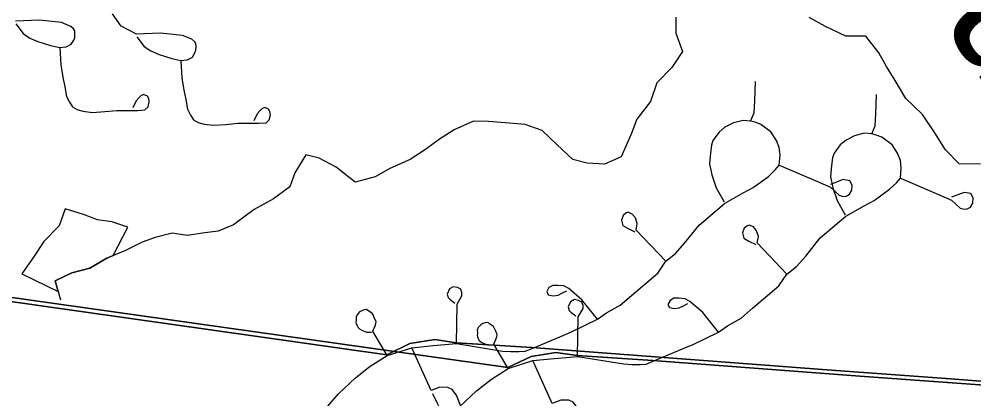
# Model space of a CAD drawing. Extents: x -38.2 to 41.9, y -4 to 24.9.
# Drawn here: x 3.612 to 4.294, y 16.465 to 16.736 of the extents above; entities that cross this region are included whole.
import ezdxf

# ---------------------------------------------------------------- set-up
doc = ezdxf.new("R2010")
doc.units = 0
for name, color, linetype in [('GM_X_City_Street', 7, 'Continuous'), ('GM_X_Interchange_Ramps', 7, 'Continuous'), ('GM_X_Interstate_Location', 7, 'Continuous'), ('GM_X_Minor_Lake', 7, 'Continuous'), ('GM_X_Minor_River', 7, 'Continuous'), ('GM_X_Minor_River_Text', 7, 'Continuous'), ('SH_Cut_Line', 7, 'Continuous')]:
    doc.layers.add(name, color=color, linetype=linetype)

msp = doc.modelspace()

# ---------------------------------------------------------------- linework, layer by layer
at = {"layer": 'GM_X_City_Street'}
for points in [[(3.6094, 16.73291), (3.61459, 16.72609), (3.61929, 16.72285), (3.62514, 16.72025), (3.63423, 16.71749), (3.64071, 16.71603), (3.64526, 16.71652), (3.64899, 16.71847), (3.65077, 16.72139), (3.65142, 16.72333), (3.65159, 16.72609), (3.65142, 16.72804), (3.65061, 16.72934), (3.64867, 16.73112), (3.64185, 16.73388), (3.62627, 16.73551), (3.60907, 16.73486)], [(3.64071, 16.71603), (3.64147, 16.70375), (3.64288, 16.69482), (3.64429, 16.68809), (3.64554, 16.6812), (3.64758, 16.67697), (3.64977, 16.67369), (3.65321, 16.67181), (3.65728, 16.67055), (3.66401, 16.66977), (3.67293, 16.6704), (3.68138, 16.67118), (3.69625, 16.67118), (3.70157, 16.67165), (3.70376, 16.67369), (3.7047, 16.67729), (3.70438, 16.67964), (3.70329, 16.68136), (3.70063, 16.68245), (3.6986, 16.68151), (3.69719, 16.68011), (3.69531, 16.67792), (3.69281, 16.67306)], [(4.13417, 16.66364), (4.1366, 16.66936), (4.13726, 16.67794), (4.1377, 16.69179)], [(3.97803, 16.5014), (4.00238, 16.51167), (4.0063, 16.51317), (4.02481, 16.52216), (4.03116, 16.5268), (4.04094, 16.53229), (4.049, 16.53923), (4.06779, 16.55513), (4.07362, 16.56364), (4.08055, 16.56902), (4.08704, 16.5764), (4.09734, 16.58939), (4.11563, 16.60483), (4.12878, 16.61229), (4.13601, 16.61623), (4.14698, 16.62413), (4.1518, 16.62874), (4.15465, 16.63203), (4.15531, 16.63927), (4.15465, 16.64475), (4.15268, 16.6498), (4.14873, 16.65595), (4.14149, 16.66121), (4.13733, 16.66274), (4.13417, 16.66364), (4.12878, 16.66406), (4.12198, 16.6623), (4.11584, 16.65923), (4.11167, 16.65572), (4.10729, 16.6498), (4.10619, 16.64651), (4.10553, 16.64103), (4.10488, 16.63313), (4.10642, 16.62523), (4.10948, 16.61602), (4.11518, 16.60592)], [(4.15465, 16.63203), (4.18184, 16.6204), (4.19127, 16.61646), (4.19741, 16.61075), (4.20026, 16.60988), (4.20245, 16.61009), (4.20486, 16.61141), (4.2064, 16.61426), (4.20662, 16.61799), (4.20508, 16.62106), (4.20026, 16.62194), (4.19127, 16.61843)], [(4.07362, 16.56364), (4.05235, 16.5858), (4.05325, 16.59051), (4.05191, 16.59454), (4.04967, 16.59723), (4.04676, 16.59857), (4.04497, 16.5979), (4.04318, 16.59632), (4.04184, 16.59297), (4.04296, 16.58916), (4.04631, 16.58715), (4.05146, 16.58469)], [(3.92405, 16.5049), (3.92453, 16.53306), (3.92798, 16.53897), (3.92798, 16.54119), (3.92724, 16.54365), (3.92478, 16.54488), (3.92182, 16.54538), (3.91911, 16.5439), (3.91739, 16.5402), (3.91813, 16.53774), (3.91936, 16.53651), (3.92281, 16.5338)], [(4.02481, 16.52216), (4.01364, 16.5361), (4.00424, 16.54416), (4.00088, 16.54595), (3.9964, 16.5464), (3.99282, 16.5464), (3.99014, 16.54483), (3.98857, 16.54192), (3.98969, 16.53968), (3.99305, 16.53901), (3.99663, 16.53946), (3.99932, 16.5408), (4.0029, 16.54259)], [(3.87455, 16.49636), (3.86434, 16.51365), (3.86603, 16.5176), (3.86641, 16.51912), (3.86666, 16.52064), (3.8654, 16.52328), (3.86477, 16.52492), (3.86401, 16.52618), (3.86262, 16.5272), (3.86149, 16.52795), (3.8606, 16.52858), (3.85972, 16.52909), (3.85808, 16.52896), (3.85644, 16.52833), (3.85493, 16.52745), (3.85404, 16.52656), (3.85304, 16.52543), (3.85241, 16.52366), (3.85253, 16.52215), (3.85253, 16.52126), (3.85228, 16.51988), (3.85253, 16.51886), (3.85304, 16.51773), (3.85392, 16.51634), (3.85493, 16.51534), (3.85657, 16.51433), (3.85977, 16.5131), (3.86347, 16.5131)], [(3.82606, 16.45315), (3.83973, 16.46901), (3.85202, 16.48031), (3.86252, 16.48863), (3.87455, 16.49636), (3.89224, 16.50191), (3.90745, 16.50339), (3.92405, 16.5049), (3.95705, 16.49956), (3.96296, 16.49917), (3.96896, 16.4992), (3.9732, 16.49946), (3.97803, 16.5014)], [(3.9069, 16.4692), (3.91027, 16.46246), (3.91325, 16.45672), (3.91562, 16.45375), (3.92038, 16.45137), (3.92315, 16.45153), (3.92442, 16.45281), (3.92677, 16.45519), (3.9273, 16.45732), (3.92726, 16.46011), (3.92588, 16.4638), (3.92414, 16.46812), (3.92097, 16.47216), (3.9178, 16.47357), (3.91225, 16.47377), (3.90591, 16.47139), (3.89224, 16.50191)]]:
    msp.add_lwpolyline(points, dxfattribs=at)
at = {"layer": 'GM_X_Interchange_Ramps'}
for points in [[(2.15692, 17.57038), (2.14864, 17.15564), (2.14843, 17.14553), (2.14848, 17.13574), (2.14895, 17.07304), (2.15212, 16.66636), (2.52277, 16.63419), (2.8019, 16.61155), (3.06207, 16.58524), (3.13892, 16.58206), (3.47102, 16.55384), (3.87433, 16.4969), (3.89084, 16.50494), (3.9086, 16.50768), (3.92382, 16.50543), (3.97781, 16.50194), (4.12565, 16.4908), (4.1951, 16.48569), (4.27379, 16.48003), (4.43147, 16.4679)], [(2.2434, 17.56119), (2.23512, 17.14645), (2.23491, 17.13634), (2.23496, 17.12655), (2.23543, 17.06385), (2.2386, 16.65717), (2.60925, 16.625), (2.88837, 16.60236), (3.14855, 16.57605), (3.22539, 16.57287), (3.5575, 16.54466), (3.9608, 16.48771), (3.97732, 16.49575), (3.99508, 16.49849), (4.0103, 16.49624), (4.06429, 16.49275), (4.21213, 16.48161), (4.28158, 16.4765), (4.36026, 16.47084)], [(4.43147, 16.4679), (4.27379, 16.48003), (4.1951, 16.48569), (4.12565, 16.4908), (3.97781, 16.50194), (3.92382, 16.50543), (3.9086, 16.50768), (3.89084, 16.50494), (3.87433, 16.4969), (3.47102, 16.55384), (3.13892, 16.58206), (3.06207, 16.58524), (2.8019, 16.61155), (2.52277, 16.63419), (2.15212, 16.66636), (2.13277, 15.83102), (2.13337, 15.49512), (2.13351, 15.41669), (2.13034, 14.17222), (2.13032, 14.16256), (2.1, 14.16362), (2.1, 14.1), (6.31263, 14.1)], [(4.36026, 16.47084), (4.28158, 16.4765), (4.21213, 16.48161), (4.06429, 16.49275), (4.0103, 16.49624), (3.99508, 16.49849), (3.97732, 16.49575), (3.9608, 16.48771), (3.5575, 16.54466), (3.22539, 16.57287), (3.14855, 16.57605), (2.88837, 16.60236), (2.60925, 16.625), (2.2386, 16.65717), (2.21925, 15.82183), (2.21985, 15.48593), (2.21999, 15.40751), (2.21682, 14.16303), (2.2168, 14.15337), (2.1, 14.15746), (2.1, 14.1), (6.39951, 14.1)]]:
    msp.add_lwpolyline(points, dxfattribs=at)
at = {"layer": 'GM_X_Interstate_Location'}
for points in [[(3.69587, 16.72372), (3.70107, 16.7169), (3.70577, 16.71366), (3.71161, 16.71106), (3.7207, 16.7083), (3.72719, 16.70684), (3.73173, 16.70733), (3.73547, 16.70928), (3.73725, 16.7122), (3.7379, 16.71414), (3.73806, 16.7169), (3.7379, 16.71885), (3.73709, 16.72015), (3.73514, 16.72194), (3.72833, 16.72469), (3.71275, 16.72632), (3.69555, 16.72567), (3.68468, 16.73136), (3.67835, 16.74012)], [(3.72719, 16.70684), (3.72795, 16.69456), (3.72936, 16.68563), (3.73077, 16.67891), (3.73202, 16.67201), (3.73406, 16.66778), (3.73624, 16.6645), (3.73969, 16.66262), (3.74376, 16.66136), (3.75049, 16.66058), (3.75941, 16.66121), (3.76786, 16.66199), (3.78273, 16.66199), (3.78805, 16.66246), (3.79024, 16.6645), (3.79118, 16.6681), (3.79086, 16.67045), (3.78977, 16.67217), (3.78711, 16.67326), (3.78508, 16.67233), (3.78367, 16.67092), (3.78179, 16.66873), (3.77929, 16.66387)], [(4.22065, 16.65445), (4.22307, 16.66017), (4.22373, 16.66875), (4.22417, 16.6826)], [(4.06451, 16.49221), (4.08886, 16.50248), (4.09277, 16.50398), (4.11128, 16.51297), (4.11763, 16.51761), (4.12742, 16.5231), (4.13547, 16.53004), (4.15427, 16.54594), (4.16009, 16.55445), (4.16703, 16.55983), (4.17352, 16.56721), (4.18382, 16.5802), (4.2021, 16.59564), (4.21526, 16.6031), (4.22249, 16.60704), (4.23346, 16.61494), (4.23828, 16.61955), (4.24113, 16.62284), (4.24179, 16.63008), (4.24113, 16.63556), (4.23916, 16.64061), (4.23521, 16.64676), (4.22797, 16.65202), (4.22381, 16.65355), (4.22065, 16.65445), (4.21526, 16.65487), (4.20846, 16.65311), (4.20232, 16.65004), (4.19815, 16.64653), (4.19377, 16.64061), (4.19267, 16.63732), (4.19201, 16.63184), (4.19135, 16.62394), (4.19289, 16.61604), (4.19596, 16.60683), (4.20166, 16.59674)], [(4.24113, 16.62284), (4.26832, 16.61121), (4.27775, 16.60727), (4.28389, 16.60156), (4.28674, 16.60069), (4.28893, 16.6009), (4.29134, 16.60222), (4.29288, 16.60507), (4.2931, 16.6088), (4.29156, 16.61187), (4.28674, 16.61275), (4.27775, 16.60924)], [(4.16009, 16.55445), (4.13883, 16.57662), (4.13973, 16.58132), (4.13839, 16.58535), (4.13615, 16.58804), (4.13324, 16.58938), (4.13145, 16.58871), (4.12966, 16.58714), (4.12832, 16.58378), (4.12943, 16.57997), (4.13279, 16.57796), (4.13793, 16.5755)], [(4.01052, 16.49571), (4.01101, 16.52387), (4.01446, 16.52978), (4.01446, 16.532), (4.01372, 16.53446), (4.01126, 16.53569), (4.0083, 16.53619), (4.00559, 16.53471), (4.00387, 16.53101), (4.00461, 16.52855), (4.00584, 16.52732), (4.00929, 16.52461)], [(4.11128, 16.51297), (4.10012, 16.52691), (4.09072, 16.53497), (4.08736, 16.53676), (4.08288, 16.53721), (4.0793, 16.53721), (4.07662, 16.53564), (4.07505, 16.53273), (4.07617, 16.53049), (4.07953, 16.52982), (4.08311, 16.53027), (4.0858, 16.53161), (4.08937, 16.53341)], [(3.96102, 16.48717), (3.95082, 16.50446), (3.95251, 16.50841), (3.95289, 16.50993), (3.95314, 16.51145), (3.95188, 16.51409), (3.95125, 16.51573), (3.95049, 16.517), (3.9491, 16.51801), (3.94797, 16.51876), (3.94708, 16.51939), (3.9462, 16.5199), (3.94456, 16.51977), (3.94292, 16.51914), (3.94141, 16.51826), (3.94052, 16.51737), (3.93951, 16.51624), (3.93889, 16.51447), (3.93901, 16.51296), (3.93901, 16.51207), (3.93875, 16.51069), (3.93901, 16.50968), (3.93951, 16.50854), (3.94039, 16.50715), (3.94141, 16.50615), (3.94305, 16.50515), (3.94625, 16.50392), (3.94995, 16.50392)], [(3.9262, 16.45982), (3.93849, 16.47112), (3.94899, 16.47945), (3.96102, 16.48717), (3.97871, 16.49272), (3.99393, 16.4942), (4.01052, 16.49571), (4.04352, 16.49038), (4.04944, 16.48998), (4.05544, 16.49001), (4.05968, 16.49027), (4.06451, 16.49221)], [(3.99338, 16.46002), (3.99675, 16.45327), (3.99972, 16.44753), (4.0021, 16.44456), (4.00686, 16.44218), (4.00963, 16.44234), (4.0109, 16.44362), (4.01325, 16.446), (4.01378, 16.44813), (4.01374, 16.45092), (4.01236, 16.45461), (4.01062, 16.45893), (4.00745, 16.46297), (4.00428, 16.46438), (3.99873, 16.46458), (3.99239, 16.4622), (3.97871, 16.49272)]]:
    msp.add_lwpolyline(points, dxfattribs=at)
at = {"layer": 'GM_X_Minor_Lake'}
for points in [[(3.67898, 16.56774), (3.68925, 16.58784), (3.67787, 16.59167), (3.66763, 16.59322), (3.65776, 16.59704), (3.64449, 16.60088), (3.64028, 16.58874), (3.62924, 16.57776), (3.622, 16.56639), (3.61361, 16.55464), (3.63952, 16.5421)], [(3.63952, 16.5421), (3.63751, 16.54964), (3.6493, 16.5553), (3.66222, 16.55868), (3.67438, 16.56586), (3.67898, 16.56774)]]:
    msp.add_lwpolyline(points, dxfattribs=at)
at = {"layer": 'GM_X_Minor_River'}
for points in [[(4.0807, 16.73782), (4.08067, 16.72642), (4.08556, 16.71312), (4.07794, 16.70175), (4.06728, 16.69077), (4.06269, 16.67749), (4.05279, 16.66499), (4.04896, 16.65437), (4.0417, 16.63806), (4.02992, 16.63278), (4.01739, 16.63358), (4.00715, 16.63627), (3.99579, 16.64693), (3.98518, 16.65684), (3.97305, 16.66105), (3.96204, 16.66222), (3.94686, 16.6634), (3.93623, 16.66344), (3.92254, 16.6574), (3.9119, 16.6506), (3.902, 16.64341), (3.89097, 16.63623), (3.87653, 16.62982), (3.86589, 16.62377), (3.85183, 16.62002), (3.83819, 16.63069), (3.82606, 16.63718), (3.81657, 16.63949), (3.80857, 16.6266), (3.80512, 16.61673), (3.79333, 16.60804), (3.77964, 16.60048), (3.7648, 16.58951), (3.75378, 16.58499), (3.74429, 16.58388), (3.73175, 16.58202), (3.72113, 16.58357), (3.70897, 16.58056), (3.69947, 16.57718), (3.68731, 16.57113), (3.67438, 16.56586), (3.66222, 16.55868), (3.6493, 16.5553), (3.63751, 16.54964), (3.64116, 16.53596)], [(4.29833, 16.63276), (4.28314, 16.63318), (4.2733, 16.64308), (4.26574, 16.65525), (4.25704, 16.66819), (4.24493, 16.67962), (4.23737, 16.69255), (4.23132, 16.70244), (4.22565, 16.71233), (4.21657, 16.72413), (4.20215, 16.72417), (4.18774, 16.73105), (4.17599, 16.73754)]]:
    msp.add_lwpolyline(points, dxfattribs=at)
at = {"layer": 'SH_Cut_Line'}
for points in [[(2.15692, 17.57038), (2.14864, 17.15564), (2.14843, 17.14553), (2.14848, 17.13574), (2.14895, 17.07304), (2.15212, 16.66636), (2.52277, 16.63419), (2.8019, 16.61155), (3.06207, 16.58524), (3.13892, 16.58206), (3.47102, 16.55384), (3.87433, 16.4969), (3.89084, 16.50494), (3.9086, 16.50768), (3.92382, 16.50543), (3.97781, 16.50194), (4.12565, 16.4908), (4.1951, 16.48569), (4.27379, 16.48003), (4.43147, 16.4679)], [(4.43147, 16.4679), (4.27379, 16.48003), (4.1951, 16.48569), (4.12565, 16.4908), (3.97781, 16.50194), (3.92382, 16.50543), (3.9086, 16.50768), (3.89084, 16.50494), (3.87433, 16.4969), (3.47102, 16.55384), (3.13892, 16.58206), (3.06207, 16.58524), (2.8019, 16.61155), (2.52277, 16.63419), (2.15212, 16.66636), (2.13277, 15.83102), (2.13337, 15.49512), (2.13351, 15.41669), (2.13034, 14.17222), (2.13032, 14.16256), (2.1, 14.16362), (2.1, 14.1), (8.9, 14.1)]]:
    msp.add_lwpolyline(points, dxfattribs=at)

# ---------------------------------------------------------------- texts
at = {"layer": 'GM_X_Minor_River_Text'}
msp.add_text('Run', height=0.09469, rotation=304.23416, dxfattribs=at).set_placement((4.21708, 16.81331))

doc.saveas('drawing.dxf')
